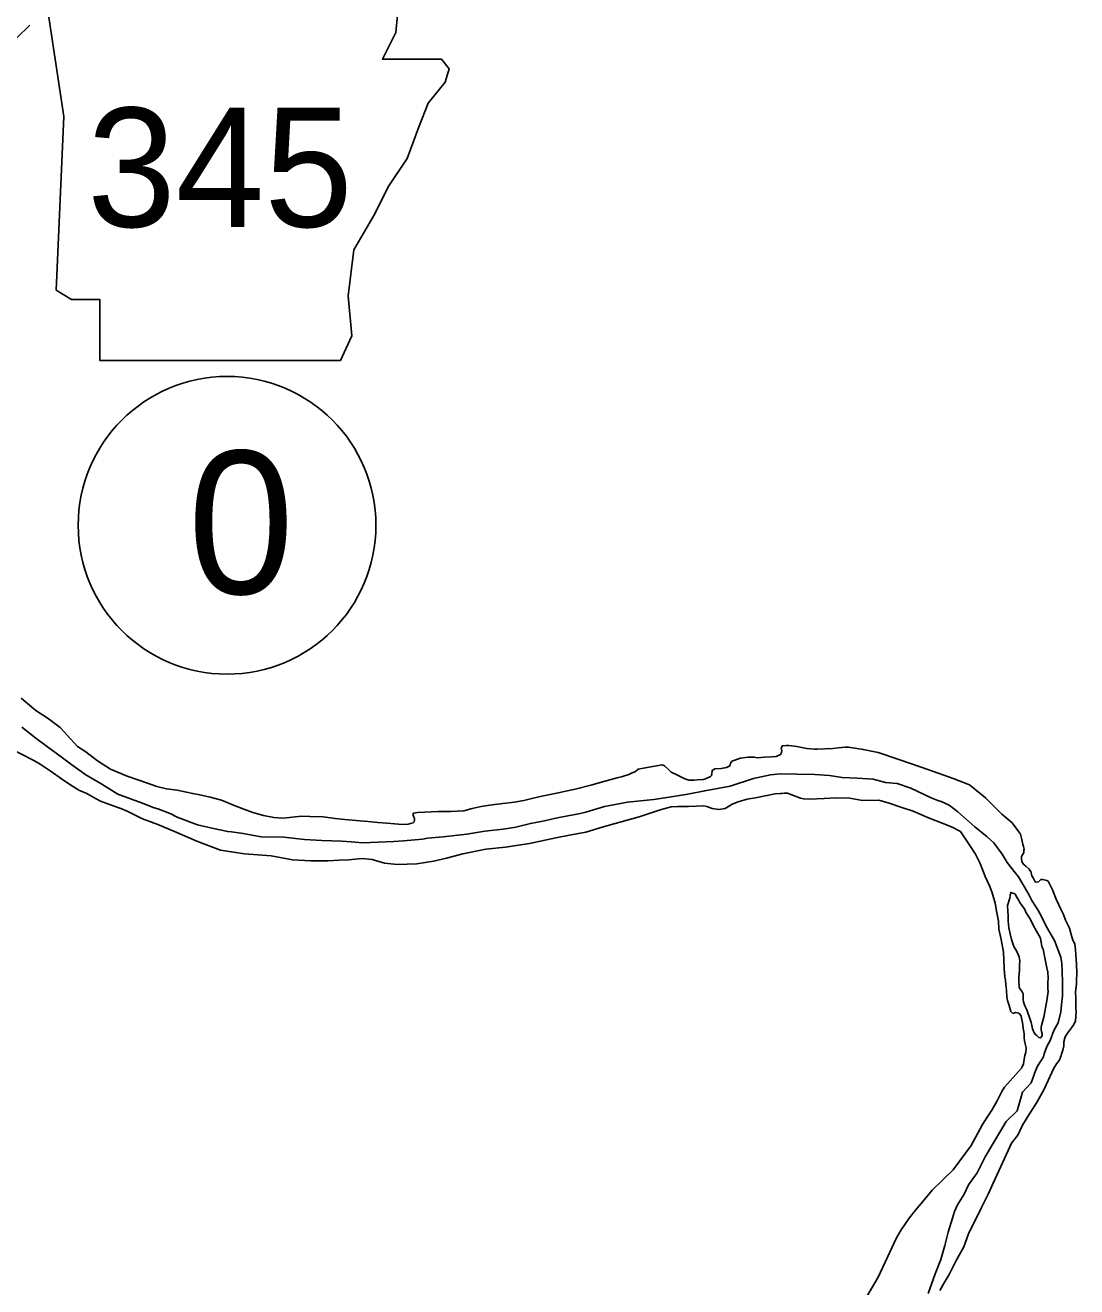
# Model space of a CAD drawing. Extents: x 31699 to 244310, y -8841 to 11474.
# Drawn here: x 148679.7 to 148990.5, y 19.7 to 392.6 of the extents above; entities that cross this region are included whole.
import ezdxf

# ---------------------------------------------------------------- set-up
doc = ezdxf.new("R2010")
doc.units = 0
for name, color, linetype in [('G-ANNO-TEXT', 7, 'Continuous'), ('Level 55', 7, 'Continuous'), ('R_Border Notes', 7, 'Continuous'), ('R_Draft', 7, 'Continuous'), ('R_Logo', 7, 'Continuous')]:
    doc.layers.add(name, color=color, linetype=linetype)

msp = doc.modelspace()

# ---------------------------------------------------------------- linework, layer by layer
at = {"layer": 'G-ANNO-TEXT'}
msp.add_lwpolyline([(148685.96, 399.48), (148691.03, 365.65), (148688.78, 314.33), (148693.29, 311.51), (148701.75, 311.51), (148701.75, 293.46), (148772.8, 293.46), (148776.18, 300.8), (148775.06, 312.64), (148776.75, 326.17), (148782.95, 336.89), (148786.9, 344.78), (148792.54, 353.24), (148795.92, 362.26), (148798.74, 369.59), (148803.82, 375.8), (148804.95, 379.75), (148802.69, 382.57), (148785.21, 382.57), (148789.15, 390.46), (148789.72, 395.54), (148787.38, 399.43)], close=True, dxfattribs=at)
at = {"layer": 'Level 55'}
msp.add_lwpolyline([(148677.13, 388.87), (148680.97, 392.6)], dxfattribs=at)
at = {"layer": 'R_Border Notes'}
msp.add_circle((148739.32, 244.77), 44, dxfattribs=at)
at = {"layer": 'R_Draft'}
for points in [[(148678.48, 193.68), (148682.8, 190.02), (148686.47, 187.66), (148689.96, 185.04), (148695.07, 179.39), (148697.53, 177.8), (148701.01, 175.17), (148704.82, 172.69), (148709.76, 170.65), (148715.82, 168.57), (148718.59, 167.53), (148721.41, 166.82), (148724.55, 166.52), (148727.31, 165.88), (148729.19, 165.47), (148731.27, 165.07), (148734.35, 164.44), (148737.65, 163.47), (148741.23, 161.99), (148744.27, 160.88), (148746.97, 159.9), (148750.06, 159), (148753.14, 158.43), (148755.75, 158.19), (148757.81, 158.39), (148758.54, 158.48), (148761.33, 158.77), (148763.73, 158.71), (148767.67, 158.58), (148771.22, 158.09), (148774.16, 157.79), (148777.5, 157.49), (148781.04, 157.21), (148783.85, 156.9), (148786.52, 156.72), (148790, 156.43), (148792.2, 156.37), (148792.8, 156.46), (148793.53, 156.62), (148794.32, 156.84), (148794.45, 156.91), (148794.58, 157.12), (148794.69, 157.79), (148794.68, 158.06), (148794.47, 158.45), (148794.39, 158.78), (148794.31, 159.05), (148794.3, 159.51), (148794.29, 159.65), (148794.42, 159.72), (148795.62, 159.89), (148801.74, 160.16), (148804.81, 160.13), (148805.34, 160.21), (148809.27, 160.34), (148811.71, 161.09), (148814.42, 161.64), (148816.28, 161.91), (148818.47, 162.24), (148820.86, 162.52), (148824.24, 162.9), (148827.02, 163.46), (148829.74, 164.08), (148832.32, 164.7), (148835.82, 165.42), (148842.24, 166.77), (148846.87, 167.92), (148851.36, 169.2), (148854.66, 170.11), (148856.18, 170.5), (148858.03, 171.09), (148859.08, 171.6), (148859.87, 171.89), (148860, 171.96), (148860.84, 172.72), (148862.9, 173.06), (148867.87, 173.96), (148868.61, 173.65), (148869.78, 172.55), (148870.6, 171.84), (148872.09, 171.15), (148873.65, 170.33), (148874.6, 169.83), (148875.75, 169.47), (148877.35, 169.45), (148878.21, 169.55), (148880, 169.67), (148880.73, 169.83), (148882.24, 170.48), (148882.5, 170.76), (148882.61, 171.43), (148882.66, 171.97), (148882.65, 172.3), (148883.5, 172.8), (148885.36, 172.92), (148886.95, 173.18), (148887.74, 173.54), (148887.94, 173.61), (148888.11, 174.42), (148888.49, 175.03)], [(148678.48, 193.68), (148682.8, 190.02), (148686.47, 187.66), (148689.96, 185.04), (148695.07, 179.39), (148697.53, 177.8), (148701.01, 175.17), (148704.82, 172.69), (148709.76, 170.65), (148715.82, 168.57), (148718.59, 167.53), (148721.41, 166.82), (148724.55, 166.52), (148727.31, 165.88), (148729.19, 165.47), (148731.27, 165.07), (148734.35, 164.44), (148737.65, 163.47), (148741.23, 161.99), (148744.27, 160.88), (148746.97, 159.9), (148750.06, 159), (148753.14, 158.43), (148755.75, 158.19), (148757.81, 158.39), (148758.54, 158.48), (148761.33, 158.77), (148763.73, 158.71), (148767.67, 158.58), (148771.22, 158.09), (148774.16, 157.79), (148777.5, 157.49), (148781.04, 157.21), (148783.85, 156.9), (148786.52, 156.72), (148790, 156.43), (148792.2, 156.37), (148792.8, 156.46), (148793.53, 156.62), (148794.32, 156.84), (148794.45, 156.91), (148794.58, 157.12), (148794.69, 157.79), (148794.68, 158.06), (148794.47, 158.45), (148794.39, 158.78), (148794.31, 159.05), (148794.3, 159.51), (148794.29, 159.65), (148794.42, 159.72), (148795.62, 159.89), (148801.74, 160.16), (148804.81, 160.13), (148805.34, 160.21), (148809.27, 160.34), (148811.71, 161.09), (148814.42, 161.64), (148816.28, 161.91), (148818.47, 162.24), (148820.86, 162.52), (148824.24, 162.9), (148827.02, 163.46), (148829.74, 164.08), (148832.32, 164.7), (148835.82, 165.42), (148842.24, 166.77), (148846.87, 167.92), (148851.36, 169.2), (148854.66, 170.11), (148856.18, 170.5), (148858.03, 171.09), (148859.08, 171.6), (148859.87, 171.89), (148860, 171.96), (148860.84, 172.72), (148862.9, 173.06), (148867.87, 173.96), (148868.61, 173.65), (148869.78, 172.55), (148870.6, 171.84), (148872.09, 171.15), (148873.65, 170.33), (148874.6, 169.83), (148875.75, 169.47), (148877.35, 169.45), (148878.21, 169.55), (148880, 169.67), (148880.73, 169.83), (148882.24, 170.48), (148882.5, 170.76), (148882.61, 171.43), (148882.66, 171.97), (148882.65, 172.3), (148883.5, 172.8), (148885.36, 172.92), (148886.95, 173.18), (148887.74, 173.54), (148887.94, 173.61), (148888.11, 174.42), (148888.49, 175.03)], [(148673.94, 179.47), (148682.44, 175.15)], [(148673.94, 179.47), (148682.44, 175.15)], [(148888.49, 175.03), (148891.06, 175.92), (148893.32, 176.19), (148895.12, 176.25), (148895.99, 176.08), (148898.12, 176.22), (148900.18, 176.35), (148901.58, 176.46), (148902.89, 176.97), (148903.2, 177.59), (148903.25, 178.12), (148903.18, 178.45), (148903.1, 178.85), (148903.47, 179.6), (148904.6, 179.64), (148905.34, 179.66), (148907.75, 179.34), (148910.69, 178.83), (148912.9, 178.57), (148913.77, 178.6), (148918.36, 178.82), (148920.02, 179.01), (148922.01, 179.2), (148922.94, 179.23), (148923.55, 179.12), (148927.37, 178.51), (148931.73, 177.58), (148937.53, 175.64), (148941.3, 174.36), (148946.69, 172.53), (148953.97, 169.96), (148958.77, 168.04), (148963.43, 164.19), (148968.32, 159.33), (148971.26, 156.96), (148972.52, 155.19), (148973.56, 153.82), (148973.78, 153.43), (148974.08, 152.3), (148974.54, 150.45), (148974.7, 149.78), (148974.86, 148.99), (148974.8, 148.72), (148974.76, 147.98), (148974.69, 147.85), (148974.13, 146.82), (148974.09, 146.02), (148974.32, 145.09), (148974.94, 144.38), (148975.42, 143.99), (148976.38, 143.09), (148976.8, 142.57), (148976.87, 142.5), (148977.18, 141.18), (148977.53, 140.52), (148978.17, 139.4), (148978.44, 139.28), (148979.1, 139.37), (148979.56, 139.72), (148979.88, 140.06), (148980.41, 140.08), (148981.56, 139.78), (148982.03, 139.53), (148982.32, 138.94), (148983.31, 137.03), (148984.4, 134.26), (148985.77, 131.3), (148986.55, 129.72), (148987.14, 128.07), (148987.71, 126.88), (148988.35, 125.7), (148988.81, 123.85), (148989.33, 122.13), (148989.84, 121.01), (148990.09, 119.28), (148990.32, 116.48), (148990.37, 115.01), (148990.45, 112.4), (148990.39, 110.2), (148990.42, 109.26), (148990.11, 106.71), (148990.16, 104.98), (148990.19, 104.31), (148990.17, 102.77), (148990.2, 101.7), (148990.23, 100.9), (148990.14, 99.7), (148990.05, 98.22), (148989.43, 96.87), (148988.85, 96.24), (148987.7, 94.67), (148987.01, 93.58), (148986.66, 92.03), (148986.63, 90.89), (148986.34, 89.61), (148985.98, 88.4), (148985.85, 88.06), (148985.36, 86.77), (148985.3, 86.57), (148984.47, 85.61), (148983.71, 84.25)], [(148888.49, 175.03), (148891.06, 175.92), (148893.32, 176.19), (148895.12, 176.25), (148895.99, 176.08), (148898.12, 176.22), (148900.18, 176.35), (148901.58, 176.46), (148902.89, 176.97), (148903.2, 177.59), (148903.25, 178.12), (148903.18, 178.45), (148903.1, 178.85), (148903.47, 179.6), (148904.6, 179.64), (148905.34, 179.66), (148907.75, 179.34), (148910.69, 178.83), (148912.9, 178.57), (148913.77, 178.6), (148918.36, 178.82), (148920.02, 179.01), (148922.01, 179.2), (148922.94, 179.23), (148923.55, 179.12), (148927.37, 178.51), (148931.73, 177.58), (148937.53, 175.64), (148941.3, 174.36), (148946.69, 172.53), (148953.97, 169.96), (148958.77, 168.04), (148963.43, 164.19), (148968.32, 159.33), (148971.26, 156.96), (148972.52, 155.19), (148973.56, 153.82), (148973.78, 153.43), (148974.08, 152.3), (148974.54, 150.45), (148974.7, 149.78), (148974.86, 148.99), (148974.8, 148.72), (148974.76, 147.98), (148974.69, 147.85), (148974.13, 146.82), (148974.09, 146.02), (148974.32, 145.09), (148974.94, 144.38), (148975.42, 143.99), (148976.38, 143.09), (148976.8, 142.57), (148976.87, 142.5), (148977.18, 141.18), (148977.53, 140.52), (148978.17, 139.4), (148978.44, 139.28), (148979.1, 139.37), (148979.56, 139.72), (148979.88, 140.06), (148980.41, 140.08), (148981.56, 139.78), (148982.03, 139.53), (148982.32, 138.94), (148983.31, 137.03), (148984.4, 134.26), (148985.77, 131.3), (148986.55, 129.72), (148987.14, 128.07), (148987.71, 126.88), (148988.35, 125.7), (148988.81, 123.85), (148989.33, 122.13), (148989.84, 121.01), (148990.09, 119.28), (148990.32, 116.48), (148990.37, 115.01), (148990.45, 112.4), (148990.39, 110.2), (148990.42, 109.26), (148990.11, 106.71), (148990.16, 104.98), (148990.19, 104.31), (148990.17, 102.77), (148990.2, 101.7), (148990.23, 100.9), (148990.14, 99.7), (148990.05, 98.22), (148989.43, 96.87), (148988.85, 96.24), (148987.7, 94.67), (148987.01, 93.58), (148986.66, 92.03), (148986.63, 90.89), (148986.34, 89.61), (148985.98, 88.4), (148985.85, 88.06), (148985.36, 86.77), (148985.3, 86.57), (148984.47, 85.61), (148983.71, 84.25)], [(148682.44, 175.15), (148684.05, 174.15), (148687.32, 171.98), (148690.39, 169.81), (148692.5, 168.34), (148695.5, 166.44), (148697.86, 165.51), (148699.7, 164.44), (148701.87, 163.24), (148707.06, 161.34), (148707.87, 161.03), (148709.83, 160.22), (148714.3, 158.03), (148718.82, 156.31), (148723.82, 154.27), (148730.38, 151.41), (148737.4, 148.76), (148744.43, 147.66), (148752.39, 147.05), (148758.69, 145.85), (148764.03, 145.62), (148769.23, 145.59), (148772.49, 145.77), (148775.28, 145.86), (148779.27, 146.26), (148782.21, 146.02), (148785.85, 144.94), (148789.73, 144.46), (148795.38, 144.71), (148800.36, 145.48), (148804.12, 146.4), (148808.95, 147.63), (148815.77, 148.99), (148821.62, 149.58), (148828.71, 150.75), (148836.45, 152.34), (148840.56, 153.21), (148845.39, 154.1), (148850.14, 155.53), (148854.04, 156.66), (148861.11, 158.63), (148867.31, 160.64), (148870.61, 161.55), (148872.54, 161.61), (148875.74, 161.65), (148878.06, 161.79), (148880.06, 161.86), (148881.13, 161.69), (148882.69, 161.01), (148884.7, 160.74), (148886.55, 161.07), (148888.64, 162.34), (148890.35, 163.06), (148893.06, 163.82), (148895.45, 164.23), (148898.89, 164.88), (148901.27, 165.36), (148902.74, 165.47), (148903.27, 165.49), (148904, 165.58), (148905, 165.55), (148905.47, 165.36), (148906.75, 164.94), (148908.78, 164.07), (148909.72, 163.9), (148911.52, 163.82), (148915.78, 164.03), (148919.24, 164.21), (148923.37, 164.14), (148927.13, 163.46), (148931.99, 163.56), (148935.02, 162.59), (148938.46, 161.43), (148942.09, 160.28), (148946.63, 158.29), (148950.2, 156.94), (148953.38, 155.64), (148956.09, 154.25), (148958.89, 150.14), (148960.57, 147.58), (148961.86, 144.82), (148963.39, 140.93), (148964.75, 138.03), (148965.41, 136.11), (148966.31, 133.07), (148966.87, 130.21), (148967.29, 127.75), (148967.37, 125.42), (148968.07, 122.3), (148968.79, 118.58), (148968.93, 116.24), (148969.01, 113.77), (148969.23, 111.31), (148969.39, 110.31), (148969.51, 108.91), (148969.69, 107.31), (148969.82, 105.38), (148969.99, 104.25), (148970.51, 102.8), (148970.96, 101.07), (148971.52, 100.49)], [(148682.44, 175.15), (148684.05, 174.15), (148687.32, 171.98), (148690.39, 169.81), (148692.5, 168.34), (148695.5, 166.44), (148697.86, 165.51), (148699.7, 164.44), (148701.87, 163.24), (148707.06, 161.34), (148707.87, 161.03), (148709.83, 160.22), (148714.3, 158.03), (148718.82, 156.31), (148723.82, 154.27), (148730.38, 151.41), (148737.4, 148.76), (148744.43, 147.66), (148752.39, 147.05), (148758.69, 145.85), (148764.03, 145.62), (148769.23, 145.59), (148772.49, 145.77), (148775.28, 145.86), (148779.27, 146.26), (148782.21, 146.02), (148785.85, 144.94), (148789.73, 144.46), (148795.38, 144.71), (148800.36, 145.48), (148804.12, 146.4), (148808.95, 147.63), (148815.77, 148.99), (148821.62, 149.58), (148828.71, 150.75), (148836.45, 152.34), (148840.56, 153.21), (148845.39, 154.1), (148850.14, 155.53), (148854.04, 156.66), (148861.11, 158.63), (148867.31, 160.64), (148870.61, 161.55), (148872.54, 161.61), (148875.74, 161.65), (148878.06, 161.79), (148880.06, 161.86), (148881.13, 161.69), (148882.69, 161.01), (148884.7, 160.74), (148886.55, 161.07), (148888.64, 162.34), (148890.35, 163.06), (148893.06, 163.82), (148895.45, 164.23), (148898.89, 164.88), (148901.27, 165.36), (148902.74, 165.47), (148903.27, 165.49), (148904, 165.58), (148905, 165.55), (148905.47, 165.36), (148906.75, 164.94), (148908.78, 164.07), (148909.72, 163.9), (148911.52, 163.82), (148915.78, 164.03), (148919.24, 164.21), (148923.37, 164.14), (148927.13, 163.46), (148931.99, 163.56), (148935.02, 162.59), (148938.46, 161.43), (148942.09, 160.28), (148946.63, 158.29), (148950.2, 156.94), (148953.38, 155.64), (148956.09, 154.25), (148958.89, 150.14), (148960.57, 147.58), (148961.86, 144.82), (148963.39, 140.93), (148964.75, 138.03), (148965.41, 136.11), (148966.31, 133.07), (148966.87, 130.21), (148967.29, 127.75), (148967.37, 125.42), (148968.07, 122.3), (148968.79, 118.58), (148968.93, 116.24), (148969.01, 113.77), (148969.23, 111.31), (148969.39, 110.31), (148969.51, 108.91), (148969.69, 107.31), (148969.82, 105.38), (148969.99, 104.25), (148970.51, 102.8), (148970.96, 101.07), (148971.52, 100.49)], [(148980.13, 120.29), (148979.72, 122.75), (148978.52, 124.78), (148977.45, 126.75), (148976.88, 128), (148976.31, 129.05), (148975.54, 130.23), (148974.97, 131.41), (148974.27, 132.26), (148973.64, 133.31), (148973.35, 133.9), (148972.72, 134.88), (148972.29, 135.74), (148972.15, 135.87), (148971.01, 136.23), (148970.77, 135.35), (148970.66, 134.55), (148970, 132.39), (148970.06, 130.58), (148970.17, 129.38), (148970.16, 127.71), (148970.35, 125.78), (148970.81, 123.99), (148971.2, 122.33), (148971.65, 120.81), (148972.08, 119.89), (148972.5, 119.17), (148973.14, 117.92), (148973.43, 117.19), (148973.61, 116), (148973.51, 114.86), (148973.57, 113.19), (148973.46, 112.25), (148973.36, 111.18), (148973.33, 110.31), (148973.46, 108.37), (148973.46, 108.17), (148973.75, 107.65), (148974.23, 107.06), (148974.59, 106.27), (148974.62, 105.34), (148974.58, 104.6), (148974.74, 103.94), (148975.03, 103.01), (148975.25, 102.55), (148975.68, 101.49), (148975.82, 101.23)], [(148980.13, 120.29), (148979.72, 122.75), (148978.52, 124.78), (148977.45, 126.75), (148976.88, 128), (148976.31, 129.05), (148975.54, 130.23), (148974.97, 131.41), (148974.27, 132.26), (148973.64, 133.31), (148973.35, 133.9), (148972.72, 134.88), (148972.29, 135.74), (148972.15, 135.87), (148971.01, 136.23), (148970.77, 135.35), (148970.66, 134.55), (148970, 132.39), (148970.06, 130.58), (148970.17, 129.38), (148970.16, 127.71), (148970.35, 125.78), (148970.81, 123.99), (148971.2, 122.33), (148971.65, 120.81), (148972.08, 119.89), (148972.5, 119.17), (148973.14, 117.92), (148973.43, 117.19), (148973.61, 116), (148973.51, 114.86), (148973.57, 113.19), (148973.46, 112.25), (148973.36, 111.18), (148973.33, 110.31), (148973.46, 108.37), (148973.46, 108.17), (148973.75, 107.65), (148974.23, 107.06), (148974.59, 106.27), (148974.62, 105.34), (148974.58, 104.6), (148974.74, 103.94), (148975.03, 103.01), (148975.25, 102.55), (148975.68, 101.49), (148975.82, 101.23)], [(148975.82, 101.23), (148976.63, 98.99), (148976.94, 97.79), (148977.08, 97.4), (148977.25, 96.4), (148977.33, 95.93), (148977.84, 94.75), (148978.25, 94.23), (148978.66, 93.91), (148978.87, 93.71), (148979.22, 93.32), (148979.28, 93.32), (148979.62, 93.27), (148979.75, 93.27), (148980.2, 93.82), (148980.24, 94.49), (148980.02, 95.09), (148979.94, 95.55), (148979.98, 96.42), (148980.03, 96.89), (148980.75, 99.32), (148980.91, 100.46), (148981.19, 102.14), (148981.59, 104.23), (148981.97, 106.91), (148981.94, 107.85), (148981.95, 109.52), (148981.97, 110.86), (148981.91, 112.66), (148981.6, 113.99), (148981.04, 116.91), (148980.56, 119.5), (148980.13, 120.29)], [(148975.82, 101.23), (148976.63, 98.99), (148976.94, 97.79), (148977.08, 97.4), (148977.25, 96.4), (148977.33, 95.93), (148977.84, 94.75), (148978.25, 94.23), (148978.66, 93.91), (148978.87, 93.71), (148979.22, 93.32), (148979.28, 93.32), (148979.62, 93.27), (148979.75, 93.27), (148980.2, 93.82), (148980.24, 94.49), (148980.02, 95.09), (148979.94, 95.55), (148979.98, 96.42), (148980.03, 96.89), (148980.75, 99.32), (148980.91, 100.46), (148981.19, 102.14), (148981.59, 104.23), (148981.97, 106.91), (148981.94, 107.85), (148981.95, 109.52), (148981.97, 110.86), (148981.91, 112.66), (148981.6, 113.99), (148981.04, 116.91), (148980.56, 119.5), (148980.13, 120.29)], [(148971.52, 100.49), (148971.58, 100.49), (148972.31, 100.72), (148973.31, 100.55), (148974.01, 99.77), (148974.1, 99.04), (148974.32, 98.17), (148974.49, 97.18), (148974.6, 95.91), (148974.68, 95.58), (148974.91, 94.45), (148974.95, 93.45), (148975.05, 92.32), (148975.45, 90.33), (148975.43, 88.92), (148975.12, 88.11), (148975.06, 88.04), (148975.01, 87.5), (148974.67, 85.62), (148974.11, 84.33), (148974.11, 84.4)], [(148971.52, 100.49), (148971.58, 100.49), (148972.31, 100.72), (148973.31, 100.55), (148974.01, 99.77), (148974.1, 99.04), (148974.32, 98.17), (148974.49, 97.18), (148974.6, 95.91), (148974.68, 95.58), (148974.91, 94.45), (148974.95, 93.45), (148975.05, 92.32), (148975.45, 90.33), (148975.43, 88.92), (148975.12, 88.11), (148975.06, 88.04), (148975.01, 87.5), (148974.67, 85.62), (148974.11, 84.33), (148974.11, 84.4)], [(148928.4, 16.82), (148931.72, 22.48), (148934.56, 28.4), (148937.21, 34.11), (148938.58, 36.46), (148940.92, 39.97), (148942.82, 42.33), (148944.91, 44.83), (148947.73, 48.21), (148953.96, 54.24), (148959.25, 61.4), (148962.63, 67.59), (148964.12, 70.08), (148965.36, 71.83), (148966.92, 74.66), (148968.34, 77.42), (148969.12, 78.63), (148974.11, 84.33)], [(148928.4, 16.82), (148931.72, 22.48), (148934.56, 28.4), (148937.21, 34.11), (148938.58, 36.46), (148940.92, 39.97), (148942.82, 42.33), (148944.91, 44.83), (148947.73, 48.21), (148953.96, 54.24), (148959.25, 61.4), (148962.63, 67.59), (148964.12, 70.08), (148965.36, 71.83), (148966.92, 74.66), (148968.34, 77.42), (148969.12, 78.63), (148974.11, 84.33)], [(148983.71, 84.25), (148981.36, 79.34), (148980.71, 77.86), (148978.77, 74.36), (148976.03, 70.05), (148974.41, 67.42), (148973.05, 64.47), (148971.15, 62.1), (148969.67, 58.88), (148967.41, 53.9), (148965.73, 50.27), (148964.38, 47.25), (148962.31, 43.15), (148958.42, 35.28), (148957.08, 31.52), (148954.74, 27.28), (148952.74, 23.31), (148951.24, 20.82), (148949.94, 18.53)], [(148983.71, 84.25), (148981.36, 79.34), (148980.71, 77.86), (148978.77, 74.36), (148976.03, 70.05), (148974.41, 67.42), (148973.05, 64.47), (148971.15, 62.1), (148969.67, 58.88), (148967.41, 53.9), (148965.73, 50.27), (148964.38, 47.25), (148962.31, 43.15), (148958.42, 35.28), (148957.08, 31.52), (148954.74, 27.28), (148952.74, 23.31), (148951.24, 20.82), (148949.94, 18.53)]]:
    msp.add_lwpolyline(points, dxfattribs=at)
at = {"layer": 'R_Logo'}
for points in [[(148678.69, 185.14), (148682.8, 181.86), (148686.28, 179.24), (148690.31, 176.36), (148693.39, 173.92), (148697.55, 170.98), (148702.31, 168.2), (148707, 165.28), (148714.01, 162.77), (148717.8, 161.22), (148718.81, 160.92), (148722.52, 159.57), (148724.55, 158.5), (148730.56, 156.22), (148735.26, 155.18), (148739.49, 154.24), (148740.62, 154.15), (148744.1, 153.66), (148749.4, 152.63), (148756.07, 152.58), (148762.22, 151.91), (148767.3, 151.61), (148773.24, 151.41), (148776.04, 151.16), (148779.38, 150.94), (148788.63, 151.31), (148791.43, 151.53), (148797.08, 151.99), (148798.6, 152.24), (148803.19, 152.65), (148810.16, 153.48), (148815.53, 154.33), (148820.91, 154.97), (148824.68, 155.56), (148828.98, 156.64), (148833.09, 157.44), (148836.46, 158.16), (148840.57, 158.96), (148843.28, 159.45), (148845.34, 159.92), (148850.88, 161.64), (148857.63, 162.93), (148865.47, 163.72), (148869.98, 164.4), (148875.48, 165.25), (148880.52, 166.28), (148888, 167.66), (148894.92, 169.96), (148899.89, 170.99), (148902.74, 171.35), (148907.61, 171.25), (148913.08, 171.09), (148917.36, 170.76), (148921.11, 170.22), (148925.58, 170.03), (148930.32, 169.72), (148933.89, 168.77), (148937.36, 168.48), (148941.41, 167.07), (148947.43, 164.2), (148949.39, 163.46), (148950.33, 163.09), (148952.7, 162.03), (148955.3, 160.11), (148960.31, 155.66), (148964, 152.71), (148965.93, 150.9), (148968.44, 147.57), (148969.85, 145.08), (148971.94, 142.41), (148973.19, 140.85), (148974.95, 137.96), (148976.29, 135.6), (148977.22, 133.83), (148978.98, 131.08), (148979.97, 129.3), (148981.54, 126.08), (148983.87, 122.01), (148985.77, 117.06), (148986.03, 115.27), (148986.17, 112.87), (148986.28, 109.73), (148986.28, 105.58), (148986, 103.97), (148985.76, 100.96), (148984.94, 97.72), (148983.68, 95.47), (148982.58, 92.5), (148981.57, 90.66), (148980.84, 88.5), (148980.6, 87.69), (148979.97, 86.53), (148978.89, 84.89), (148978.27, 83.53)], [(148678.69, 185.14), (148682.8, 181.86), (148686.28, 179.24), (148690.31, 176.36), (148693.39, 173.92), (148697.55, 170.98), (148702.31, 168.2), (148707, 165.28), (148714.01, 162.77), (148717.8, 161.22), (148718.81, 160.92), (148722.52, 159.57), (148724.55, 158.5), (148730.56, 156.22), (148735.26, 155.18), (148739.49, 154.24), (148740.62, 154.15), (148744.1, 153.66), (148749.4, 152.63), (148756.07, 152.58), (148762.22, 151.91), (148767.3, 151.61), (148773.24, 151.41), (148776.04, 151.16), (148779.38, 150.94), (148788.63, 151.31), (148791.43, 151.53), (148797.08, 151.99), (148798.6, 152.24), (148803.19, 152.65), (148810.16, 153.48), (148815.53, 154.33), (148820.91, 154.97), (148824.68, 155.56), (148828.98, 156.64), (148833.09, 157.44), (148836.46, 158.16), (148840.57, 158.96), (148843.28, 159.45), (148845.34, 159.92), (148850.88, 161.64), (148857.63, 162.93), (148865.47, 163.72), (148869.98, 164.4), (148875.48, 165.25), (148880.52, 166.28), (148888, 167.66), (148894.92, 169.96), (148899.89, 170.99), (148902.74, 171.35), (148907.61, 171.25), (148913.08, 171.09), (148917.36, 170.76), (148921.11, 170.22), (148925.58, 170.03), (148930.32, 169.72), (148933.89, 168.77), (148937.36, 168.48), (148941.41, 167.07), (148947.43, 164.2), (148949.39, 163.46), (148950.33, 163.09), (148952.7, 162.03), (148955.3, 160.11), (148960.31, 155.66), (148964, 152.71), (148965.93, 150.9), (148968.44, 147.57), (148969.85, 145.08), (148971.94, 142.41), (148973.19, 140.85), (148974.95, 137.96), (148976.29, 135.6), (148977.22, 133.83), (148978.98, 131.08), (148979.97, 129.3), (148981.54, 126.08), (148983.87, 122.01), (148985.77, 117.06), (148986.03, 115.27), (148986.17, 112.87), (148986.28, 109.73), (148986.28, 105.58), (148986, 103.97), (148985.76, 100.96), (148984.94, 97.72), (148983.68, 95.47), (148982.58, 92.5), (148981.57, 90.66), (148980.84, 88.5), (148980.6, 87.69), (148979.97, 86.53), (148978.89, 84.89), (148978.27, 83.53)], [(148978.27, 83.53), (148976.96, 79.94), (148974.4, 77.17), (148972.82, 71.67), (148969.6, 68.49), (148963.36, 58.12), (148961.03, 53.34), (148958.48, 49.84), (148957.19, 47.08), (148955.17, 43.91), (148954.34, 41.96), (148953.7, 39.95), (148952.49, 35.8), (148951.42, 31.91), (148950.28, 27.75), (148948.61, 23.46), (148946.56, 17.68)], [(148978.27, 83.53), (148976.96, 79.94), (148974.4, 77.17), (148972.82, 71.67), (148969.6, 68.49), (148963.36, 58.12), (148961.03, 53.34), (148958.48, 49.84), (148957.19, 47.08), (148955.17, 43.91), (148954.34, 41.96), (148953.7, 39.95), (148952.49, 35.8), (148951.42, 31.91), (148950.28, 27.75), (148948.61, 23.46), (148946.56, 17.68)]]:
    msp.add_lwpolyline(points, dxfattribs=at)

# ---------------------------------------------------------------- texts
at = {"layer": 'G-ANNO-TEXT'}
msp.add_text('345', height=35.2, dxfattribs=at).set_placement((148697.96, 332.99))
at = {"layer": 'R_Border Notes'}
msp.add_text('0', height=42.24, dxfattribs=at).set_placement((148727.71, 224.5))

doc.saveas('drawing.dxf')
